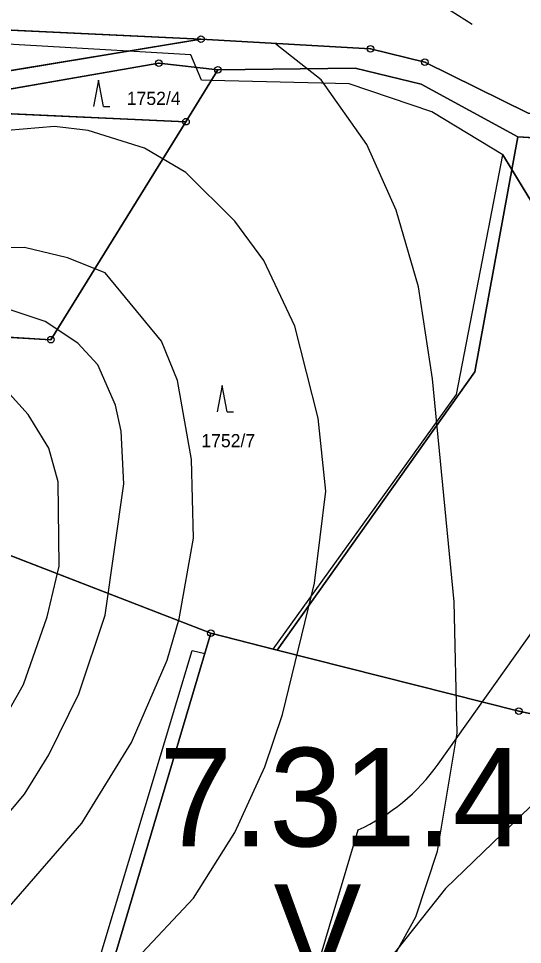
# Model space of a CAD drawing. Extents: x -706130 to -698555, y -971544 to -967260.
# Drawn here: x -703691 to -703614.4, y -970758.1 to -970617.2 of the extents above; entities that cross this region are included whole.
import ezdxf

# ---------------------------------------------------------------- set-up
doc = ezdxf.new("R2010")
doc.units = 0
for name, color, linetype in [('BPEJ hranice S', 7, 'Continuous'), ('BPEJ I-II trida ochrany S', 7, 'Continuous'), ('BPEJ kód', 7, 'Continuous'), ('KN_Hranice_parcel', 7, 'Continuous'), ('KN_Parcelni cisla', 7, 'Continuous'), ('KN_Polygon parcely', 7, 'Continuous'), ('KN_POZEMKY_10_LESNI POZEMEK', 7, 'Continuous'), ('KN_POZEMKY_14_OSTATNI PLOCHA', 7, 'Continuous'), ('KN_POZEMKY_2_ORNA PUDA', 7, 'Continuous'), ('KN_VYUZITI_17_ostatni plocha_ostatni komunikace', 7, 'Continuous'), ('KN_Značky bodu BP', 7, 'Continuous'), ('KN_Značky kultur', 7, 'Continuous'), ('OP lesa 30 m', 7, 'Continuous'), ('Plochy lesní všeobecné S', 7, 'Continuous'), ('Plochy verejnych prostranstvi - komunikace ostatni S', 7, 'Continuous'), ('Plochy zemědělské všeobecné CELEK S', 7, 'Continuous'), ('Regulační bloky v krajině S', 7, 'Continuous'), ('Regulační bloky zastavěné S', 7, 'Continuous'), ('VÝŠKOPIS_vrstevnice hlavní', 7, 'Continuous'), ('VÝŠKOPIS_vrstevnice zesílená', 7, 'Continuous')]:
    doc.layers.add(name, color=color, linetype=linetype)

msp = doc.modelspace()

# ---------------------------------------------------------------- linework, layer by layer
at = {"layer": 'BPEJ hranice S'}
for points in [[(-703611.44, -970647.66), (-703616.01, -970640.13), (-703617.35, -970637.9), (-703628.15, -970631.35), (-703640.72, -970627.1), (-703661.7, -970626.61), (-703663.2, -970626.57), (-703664, -970624.6), (-703664.79, -970622.68), (-703674.27, -970622.13), (-703716.34, -970619.71), (-703724.46, -970623.57), (-703730.69, -970626.83), (-703745.91, -970633.92), (-703746.26, -970634.08), (-703743.32, -970636.82), (-703744.69, -970640.33), (-703749.57, -970649.91), (-703762.54, -970667.56), (-703769.3, -970679.59), (-703770.02, -970679.4), (-703778.45, -970677.49), (-703792, -970677.49)], [(-703610.36, -970734.42), (-703626.08, -970749.6), (-703638.54, -970765.32), (-703649.93, -970783.22), (-703656.97, -970794.61), (-703662.39, -970810.87), (-703662.93, -970834.19), (-703662.93, -970851.54), (-703658.06, -970869.98), (-703652.64, -970879.74), (-703649.38, -970890.04), (-703645.59, -970903.05), (-703647.22, -970913.36), (-703652.5, -970929.64), (-703652.72, -970930.32), (-703653.01, -970930.44), (-703655.3, -970934.05), (-703638.24, -970924.1)]]:
    msp.add_lwpolyline(points, dxfattribs=at)
msp.add_lwpolyline([(-703610.36, -970734.42), (-703626.08, -970749.6), (-703638.54, -970765.32), (-703649.93, -970783.22), (-703656.97, -970794.61), (-703662.39, -970810.87), (-703676.48, -970802.2), (-703687.07, -970798.29), (-703690.06, -970797.95), (-703687.48, -970789.38), (-703686.27, -970785.33), (-703681.41, -970769.19), (-703664.61, -970713.33), (-703662.71, -970713.82), (-703661.78, -970710.7), (-703652.29, -970713.13), (-703624.44, -970674.38), (-703619.55, -970649.23), (-703617.35, -970637.9), (-703616.01, -970640.13), (-703611.44, -970647.66), (-703602.77, -970671.52), (-703599.52, -970695.92), (-703607.47, -970724.18)], close=True, dxfattribs=at)
at = {"layer": 'BPEJ I-II trida ochrany S'}
for p, q in [((-703712.67, -970617.96), (-703663.27, -970620.32)), ((-703663.27, -970620.32), (-703637.5, -970621.77)), ((-703637.5, -970621.77), (-703629.23, -970623.8)), ((-703629.23, -970623.8), (-703613.54, -970631.59)), ((-703615.1, -970635.19), (-703616, -970640.13)), ((-703579.7, -970637.28), (-703615.1, -970635.19))]:
    msp.add_line(p, q, dxfattribs=at)
msp.add_lwpolyline([(-703616, -970640.13), (-703611.44, -970647.66), (-703602.77, -970671.52)], dxfattribs=at)
at = {"layer": 'KN_Hranice_parcel'}
for p, q in [((-703746.36, -970633.99), (-703663.27, -970620.32)), ((-703665.55, -970632.87), (-703660.69, -970624.97)), ((-703665.55, -970632.87), (-703696.75, -970631.48)), ((-703661.78, -970710.7), (-703694.43, -970698.08)), ((-703651.67, -970713.29), (-703661.78, -970710.7)), ((-703651.67, -970713.29), (-703614.93, -970722.57))]:
    msp.add_line(p, q, dxfattribs=at)
for points in [[(-703663.27, -970620.32), (-703712.67, -970617.96), (-703746.36, -970633.99)], [(-703663.27, -970620.32), (-703637.5, -970621.77), (-703629.23, -970623.8), (-703613.54, -970631.59), (-703573.25, -970635.06), (-703560.34, -970638.34), (-703550.3, -970642.25), (-703478.57, -970668.92)], [(-703660.69, -970624.97), (-703669.68, -970623.96), (-703743.32, -970636.82)], [(-703660.69, -970624.97), (-703639.83, -970624.72), (-703629.81, -970627.16), (-703615.1, -970635.19)], [(-703759.45, -970687.77), (-703740.3, -970658.91), (-703726.28, -970658.01), (-703741.54, -970686.96), (-703728.65, -970685.31), (-703716.89, -970664.24), (-703686.1, -970666.05), (-703665.55, -970632.87)], [(-703615.1, -970635.19), (-703621.65, -970670.96), (-703651.67, -970713.29)], [(-703463.09, -970679), (-703562.88, -970640.25), (-703579.7, -970637.28), (-703615.1, -970635.19)], [(-703661.78, -970710.7), (-703676.23, -970759.35), (-703683.41, -970785.58)], [(-703614.93, -970722.57), (-703589.18, -970728.12), (-703580.39, -970730.48), (-703575.83, -970731.84), (-703527.9, -970745.48), (-703514.5, -970749.38), (-703502.96, -970754.21)]]:
    msp.add_lwpolyline(points, dxfattribs=at)
at = {"layer": 'KN_Polygon parcely'}
for points in [[(-703939.69, -970610.55), (-703996, -970622.02), (-703989.78, -970655.74), (-703975.44, -970677.14), (-703944.34, -970667.67), (-703937.82, -970665.9), (-703864.08, -970651.3), (-703845.42, -970648.65), (-703746.36, -970633.99), (-703712.67, -970617.96), (-703663.27, -970620.32), (-703637.5, -970621.77), (-703629.23, -970623.8), (-703613.54, -970631.59), (-703573.25, -970635.06), (-703560.34, -970638.34), (-703550.3, -970642.25), (-703478.57, -970668.92), (-703476.26, -970659.93), (-703472.33, -970642.48), (-703487.91, -970603.31)], [(-703589.18, -970728.12), (-703614.93, -970722.57), (-703651.67, -970713.29), (-703661.78, -970710.7), (-703676.23, -970759.35), (-703683.41, -970785.58), (-703684.68, -970789.62), (-703687.07, -970798.29), (-703740.55, -970792.22), (-703772.64, -970816.86), (-703775.76, -970818.75), (-703769.81, -970841.91), (-703770.44, -970847.18), (-703773.25, -970870.48), (-703690.2, -970934.86), (-703665.69, -970942.39), (-703657.66, -970935.42), (-703638.24, -970924.1), (-703636.35, -970922.15), (-703634.1, -970919.81), (-703614.35, -970903.64)]]:
    msp.add_lwpolyline(points, dxfattribs=at)
for points in [[(-703746.36, -970633.99), (-703663.27, -970620.32), (-703712.67, -970617.96)], [(-703615.1, -970635.19), (-703579.7, -970637.28), (-703562.88, -970640.25), (-703463.09, -970679), (-703454.84, -970679.15), (-703407.35, -970679.31), (-703407.75, -970675.61), (-703461.8, -970675.15), (-703478.57, -970668.92), (-703550.3, -970642.25), (-703560.34, -970638.34), (-703573.25, -970635.06), (-703613.54, -970631.59), (-703629.23, -970623.8), (-703637.5, -970621.77), (-703663.27, -970620.32), (-703746.36, -970633.99), (-703743.32, -970636.82), (-703669.68, -970623.96), (-703660.69, -970624.97), (-703639.83, -970624.72), (-703629.81, -970627.16)], [(-703669.68, -970623.96), (-703743.32, -970636.82), (-703744.69, -970640.33), (-703696.75, -970631.48), (-703665.55, -970632.87), (-703660.69, -970624.97)], [(-703760.08, -970755.96), (-703708.42, -970692.67), (-703694.43, -970698.08), (-703661.78, -970710.7), (-703651.67, -970713.29), (-703621.65, -970670.96), (-703615.1, -970635.19), (-703629.81, -970627.16), (-703639.83, -970624.72), (-703660.69, -970624.97), (-703665.55, -970632.87), (-703686.1, -970666.05), (-703716.89, -970664.24), (-703728.65, -970685.31), (-703741.54, -970686.96), (-703726.28, -970658.01), (-703740.3, -970658.91), (-703759.45, -970687.77), (-703776.78, -970692.92), (-703778.8, -970696.59), (-703771.03, -970701.05), (-703775.41, -970730.92), (-703788.35, -970753.55)], [(-703716.89, -970664.24), (-703686.1, -970666.05), (-703665.55, -970632.87), (-703696.75, -970631.48), (-703744.69, -970640.33), (-703749.57, -970649.91), (-703762.54, -970667.56), (-703776.78, -970692.92), (-703759.45, -970687.77), (-703740.3, -970658.91), (-703726.28, -970658.01), (-703741.54, -970686.96), (-703728.65, -970685.31)], [(-703651.67, -970713.29), (-703614.93, -970722.57), (-703589.18, -970728.12), (-703580.39, -970730.48), (-703575.83, -970731.84), (-703527.9, -970745.48), (-703514.5, -970749.38), (-703502.96, -970754.21), (-703437.55, -970805.26), (-703420.82, -970762.06), (-703431.69, -970749.99), (-703449.15, -970738.4), (-703457.21, -970735.71), (-703457.47, -970732.88), (-703463.65, -970730.82), (-703470.07, -970718.76), (-703468.15, -970707.84), (-703463.09, -970679), (-703562.88, -970640.25), (-703579.7, -970637.28), (-703615.1, -970635.19), (-703621.65, -970670.96)], [(-703708.42, -970692.67), (-703760.08, -970755.96), (-703775.02, -970814.32), (-703732.08, -970781.35), (-703683.41, -970785.58), (-703676.23, -970759.35), (-703661.78, -970710.7), (-703694.43, -970698.08)]]:
    msp.add_lwpolyline(points, close=True, dxfattribs=at)
at = {"layer": 'KN_POZEMKY_10_LESNI POZEMEK'}
for p, q in [((-703712.67, -970617.96), (-703663.27, -970620.32)), ((-703663.27, -970620.32), (-703746.36, -970633.99)), ((-703743.32, -970636.82), (-703669.68, -970623.96)), ((-703669.68, -970623.96), (-703660.69, -970624.97)), ((-703665.55, -970632.87), (-703660.69, -970624.97)), ((-703660.69, -970624.97), (-703665.55, -970632.87)), ((-703660.69, -970624.97), (-703639.83, -970624.72)), ((-703639.83, -970624.72), (-703629.81, -970627.16)), ((-703629.81, -970627.16), (-703615.1, -970635.19)), ((-703665.55, -970632.87), (-703696.75, -970631.48)), ((-703696.75, -970631.48), (-703665.55, -970632.87)), ((-703686.1, -970666.05), (-703665.55, -970632.87)), ((-703665.55, -970632.87), (-703686.1, -970666.05)), ((-703615.1, -970635.19), (-703621.65, -970670.96)), ((-703716.89, -970664.24), (-703686.1, -970666.05)), ((-703686.1, -970666.05), (-703716.89, -970664.24)), ((-703621.65, -970670.96), (-703651.67, -970713.29)), ((-703661.78, -970710.7), (-703694.43, -970698.08)), ((-703694.43, -970698.08), (-703661.78, -970710.7)), ((-703661.78, -970710.7), (-703676.23, -970759.35)), ((-703651.67, -970713.29), (-703661.78, -970710.7))]:
    msp.add_line(p, q, dxfattribs=at)
at = {"layer": 'KN_POZEMKY_14_OSTATNI PLOCHA'}
for p, q in [((-703746.36, -970633.99), (-703663.27, -970620.32)), ((-703663.27, -970620.32), (-703637.5, -970621.77)), ((-703637.5, -970621.77), (-703629.23, -970623.8)), ((-703669.68, -970623.96), (-703743.32, -970636.82)), ((-703660.69, -970624.97), (-703669.68, -970623.96)), ((-703629.23, -970623.8), (-703613.54, -970631.59)), ((-703639.83, -970624.72), (-703660.69, -970624.97)), ((-703629.81, -970627.16), (-703639.83, -970624.72)), ((-703615.1, -970635.19), (-703629.81, -970627.16)), ((-703579.7, -970637.28), (-703615.1, -970635.19))]:
    msp.add_line(p, q, dxfattribs=at)
at = {"layer": 'KN_POZEMKY_2_ORNA PUDA'}
for p, q in [((-703663.27, -970620.32), (-703712.67, -970617.96)), ((-703637.5, -970621.77), (-703663.27, -970620.32)), ((-703629.23, -970623.8), (-703637.5, -970621.77)), ((-703613.54, -970631.59), (-703629.23, -970623.8)), ((-703621.65, -970670.96), (-703615.1, -970635.19)), ((-703615.1, -970635.19), (-703579.7, -970637.28)), ((-703651.67, -970713.29), (-703621.65, -970670.96)), ((-703676.23, -970759.35), (-703661.78, -970710.7)), ((-703661.78, -970710.7), (-703651.67, -970713.29)), ((-703614.93, -970722.57), (-703651.67, -970713.29)), ((-703651.67, -970713.29), (-703614.93, -970722.57)), ((-703589.18, -970728.12), (-703614.93, -970722.57)), ((-703614.93, -970722.57), (-703589.18, -970728.12))]:
    msp.add_line(p, q, dxfattribs=at)
at = {"layer": 'KN_VYUZITI_17_ostatni plocha_ostatni komunikace'}
for p, q in [((-703746.36, -970633.99), (-703663.27, -970620.32)), ((-703663.27, -970620.32), (-703637.5, -970621.77)), ((-703637.5, -970621.77), (-703629.23, -970623.8)), ((-703669.68, -970623.96), (-703743.32, -970636.82)), ((-703660.69, -970624.97), (-703669.68, -970623.96)), ((-703629.23, -970623.8), (-703613.54, -970631.59)), ((-703639.83, -970624.72), (-703660.69, -970624.97)), ((-703629.81, -970627.16), (-703639.83, -970624.72)), ((-703615.1, -970635.19), (-703629.81, -970627.16)), ((-703579.7, -970637.28), (-703615.1, -970635.19))]:
    msp.add_line(p, q, dxfattribs=at)
at = {"layer": 'KN_Značky bodu BP'}
for centre, radius in [((-703663.27, -970620.32), 0.5), ((-703663.27, -970620.32), 0.0303), ((-703637.5, -970621.77), 0.5), ((-703637.5, -970621.77), 0.0303), ((-703669.68, -970623.96), 0.5), ((-703669.68, -970623.96), 0.0303), ((-703660.69, -970624.97), 0.5), ((-703629.23, -970623.8), 0.5), ((-703629.23, -970623.8), 0.0303), ((-703660.69, -970624.97), 0.0303), ((-703665.55, -970632.87), 0.5), ((-703665.55, -970632.87), 0.0303), ((-703686.1, -970666.05), 0.5), ((-703686.1, -970666.05), 0.0303), ((-703661.78, -970710.7), 0.5), ((-703661.78, -970710.7), 0.0303), ((-703614.93, -970722.57), 0.5), ((-703614.93, -970722.57), 0.0303)]:
    msp.add_circle(centre, radius, dxfattribs=at)
at = {"layer": 'KN_Značky kultur'}
for p, q in [((-703678.86, -970626.54), (-703679.61, -970630.54)), ((-703678.11, -970630.54), (-703678.86, -970626.54)), ((-703678.11, -970630.54), (-703677.11, -970630.54)), ((-703660.06, -970673.03), (-703660.81, -970677.03)), ((-703659.31, -970677.03), (-703660.06, -970673.03)), ((-703659.31, -970677.03), (-703658.31, -970677.03))]:
    msp.add_line(p, q, dxfattribs=at)
at = {"layer": 'OP lesa 30 m'}
msp.add_line((-703627.2, -970730.64), (-703597.18, -970688.31), dxfattribs=at)
msp.add_lwpolyline([(-703654.47, -970793.5), (-703647.38, -970767.58), (-703639.38, -970740.66)], dxfattribs=at)
msp.add_arc((-703651.67, -970713.29), 30, 294.1779, 324.6561, dxfattribs=at)
at = {"layer": 'Plochy lesní všeobecné S'}
for p, q in [((-703663.27, -970620.32), (-703712.67, -970617.96)), ((-703746.36, -970633.99), (-703663.27, -970620.32)), ((-703669.68, -970623.96), (-703743.32, -970636.82)), ((-703660.69, -970624.97), (-703669.68, -970623.96)), ((-703639.83, -970624.72), (-703660.69, -970624.97)), ((-703629.81, -970627.16), (-703639.83, -970624.72)), ((-703615.1, -970635.19), (-703629.81, -970627.16)), ((-703621.65, -970670.96), (-703615.1, -970635.19)), ((-703651.67, -970713.29), (-703621.65, -970670.96)), ((-703676.23, -970759.35), (-703661.78, -970710.7)), ((-703661.78, -970710.7), (-703651.67, -970713.29))]:
    msp.add_line(p, q, dxfattribs=at)
at = {"layer": 'Plochy verejnych prostranstvi - komunikace ostatni S'}
for p, q in [((-703743.32, -970636.82), (-703669.68, -970623.96)), ((-703613.54, -970631.59), (-703629.23, -970623.8)), ((-703639.83, -970624.72), (-703629.81, -970627.16))]:
    msp.add_line(p, q, dxfattribs=at)
for points in [[(-703629.23, -970623.8), (-703637.5, -970621.77), (-703663.27, -970620.32), (-703746.36, -970633.99)], [(-703669.68, -970623.96), (-703660.69, -970624.97), (-703639.83, -970624.72)], [(-703629.81, -970627.16), (-703615.1, -970635.19), (-703579.7, -970637.28), (-703562.88, -970640.25)]]:
    msp.add_lwpolyline(points, dxfattribs=at)
at = {"layer": 'Plochy zemědělské všeobecné CELEK S'}
for p, q in [((-703712.67, -970617.96), (-703663.27, -970620.32)), ((-703663.27, -970620.32), (-703637.5, -970621.77)), ((-703637.5, -970621.77), (-703629.23, -970623.8)), ((-703629.23, -970623.8), (-703613.54, -970631.59)), ((-703615.1, -970635.19), (-703621.65, -970670.96)), ((-703579.7, -970637.28), (-703615.1, -970635.19)), ((-703621.65, -970670.96), (-703651.67, -970713.29)), ((-703661.78, -970710.7), (-703676.23, -970759.35)), ((-703651.67, -970713.29), (-703661.78, -970710.7))]:
    msp.add_line(p, q, dxfattribs=at)
at = {"layer": 'Regulační bloky v krajině S'}
for p, q in [((-703663.27, -970620.32), (-703712.67, -970617.96)), ((-703712.67, -970617.96), (-703663.27, -970620.32)), ((-703746.36, -970633.99), (-703663.27, -970620.32)), ((-703663.27, -970620.32), (-703637.5, -970621.77)), ((-703637.5, -970621.77), (-703629.23, -970623.8)), ((-703669.68, -970623.96), (-703743.32, -970636.82)), ((-703660.69, -970624.97), (-703669.68, -970623.96)), ((-703629.23, -970623.8), (-703613.54, -970631.59)), ((-703639.83, -970624.72), (-703660.69, -970624.97)), ((-703629.81, -970627.16), (-703639.83, -970624.72)), ((-703615.1, -970635.19), (-703629.81, -970627.16)), ((-703621.65, -970670.96), (-703615.1, -970635.19)), ((-703615.1, -970635.19), (-703621.65, -970670.96)), ((-703579.7, -970637.28), (-703615.1, -970635.19)), ((-703651.67, -970713.29), (-703621.65, -970670.96)), ((-703621.65, -970670.96), (-703651.67, -970713.29)), ((-703676.23, -970759.35), (-703661.78, -970710.7)), ((-703661.78, -970710.7), (-703676.23, -970759.35)), ((-703661.78, -970710.7), (-703651.67, -970713.29)), ((-703651.67, -970713.29), (-703661.78, -970710.7))]:
    msp.add_line(p, q, dxfattribs=at)
at = {"layer": 'Regulační bloky zastavěné S'}
for p, q in [((-703743.32, -970636.82), (-703669.68, -970623.96)), ((-703613.54, -970631.59), (-703629.23, -970623.8)), ((-703639.83, -970624.72), (-703629.81, -970627.16))]:
    msp.add_line(p, q, dxfattribs=at)
for points in [[(-703629.23, -970623.8), (-703637.5, -970621.77), (-703663.27, -970620.32), (-703746.36, -970633.99)], [(-703669.68, -970623.96), (-703660.69, -970624.97), (-703639.83, -970624.72)], [(-703629.81, -970627.16), (-703615.1, -970635.19), (-703579.7, -970637.28), (-703562.88, -970640.25)]]:
    msp.add_lwpolyline(points, dxfattribs=at)
at = {"layer": 'VÝŠKOPIS_vrstevnice hlavní'}
for points in [[(-703622.05, -970618.07), (-703631.61, -970611.93)], [(-703667.14, -970861.75), (-703675.84, -970849.19), (-703680.41, -970841.2), (-703683.26, -970833.5), (-703683.54, -970826.08), (-703682.83, -970822.09), (-703678.41, -970810.67), (-703673.27, -970803.4), (-703666.85, -970796.26), (-703652.59, -970782.57), (-703641.31, -970770.72), (-703636.75, -970765.02), (-703630.61, -970753.89), (-703627.33, -970743.9), (-703624.34, -970725.93), (-703624.76, -970705.95), (-703628.05, -970672), (-703630.19, -970658.01), (-703633.61, -970646.32), (-703638.03, -970636.33), (-703645.02, -970626.48), (-703651.87, -970621.06)], [(-703649.02, -970664.01), (-703653.73, -970654.02), (-703658.15, -970648.03), (-703665.57, -970640.61), (-703671.85, -970636.9), (-703680.41, -970634.19), (-703685.54, -970633.62), (-703697.53, -970634.62), (-703704.37, -970636.19), (-703721.5, -970643.03), (-703730.06, -970648.17), (-703737.76, -970654.73), (-703742.47, -970659.73)], [(-703730.34, -970762.59), (-703710.37, -970752.89), (-703704.66, -970749.47), (-703696.96, -970743.33), (-703690.11, -970735.2), (-703686.4, -970729.21), (-703681.83, -970719.93), (-703677.84, -970707.95), (-703674.98, -970687.98), (-703675.41, -970679.99), (-703676.27, -970675.99), (-703678.98, -970669.86), (-703681.98, -970666.58), (-703686.97, -970663.29), (-703692.11, -970661.58), (-703696.67, -970661.3), (-703705.52, -970662.87), (-703711.79, -970665.58), (-703718.93, -970670.43), (-703729.91, -970681.13), (-703736.19, -970689.69), (-703744.18, -970703.38), (-703757.16, -970729.06), (-703761.01, -970734.63)], [(-703668.39, -970943.62), (-703670.42, -970936.51), (-703677.27, -970921.1), (-703702.38, -970884.86), (-703709.8, -970872.88), (-703717.07, -970858.9), (-703721.35, -970848.91), (-703725.49, -970832.93), (-703726.06, -970821.66), (-703724.06, -970808.1), (-703720.35, -970798.97), (-703715.07, -970793.27), (-703709.23, -970788.13), (-703680.69, -970767.16), (-703672.99, -970760.17), (-703664.43, -970751.04), (-703658.15, -970741.05), (-703653.58, -970731.06), (-703650.87, -970723.07), (-703646.02, -970703.1), (-703644.31, -970689.12), (-703645.45, -970677.99), (-703649.02, -970664.01)], [(-703696.1, -970728.78), (-703690.25, -970718.51), (-703686.68, -970708.24), (-703684.83, -970700.53), (-703684.97, -970687.69), (-703686.4, -970682.55), (-703689.54, -970677.42), (-703692.39, -970674.28)]]:
    msp.add_lwpolyline(points, dxfattribs=at)
at = {"layer": 'VÝŠKOPIS_vrstevnice zesílená'}
msp.add_lwpolyline([(-703700.95, -970760.31), (-703692.39, -970752.32), (-703681.4, -970739.62), (-703673.84, -970727.35), (-703668.42, -970714.8), (-703666.57, -970708.52), (-703664.43, -970696.25), (-703664.71, -970684.27), (-703666.85, -970672.28), (-703669.28, -970666.29), (-703677.84, -970655.87), (-703683.55, -970653.59), (-703690.11, -970652.02), (-703702.95, -970652.31), (-703709.23, -970654.02), (-703714.5, -970656.45)], dxfattribs=at)

# ---------------------------------------------------------------- texts
at = {"layer": 'BPEJ kód'}
for s, p in [('7.31.41', (-703669.64, -970743.17)), ('V.', (-703652.24, -970763.93))]:
    msp.add_text(s, height=15, dxfattribs=at).set_placement(p)
at = {"layer": 'KN_Parcelni cisla'}
for s, p in [('1752/4', (-703674.55, -970630.32)), ('1752/7', (-703663.22, -970682.42))]:
    msp.add_text(s, height=2, dxfattribs=at).set_placement(p)

doc.saveas('drawing.dxf')
